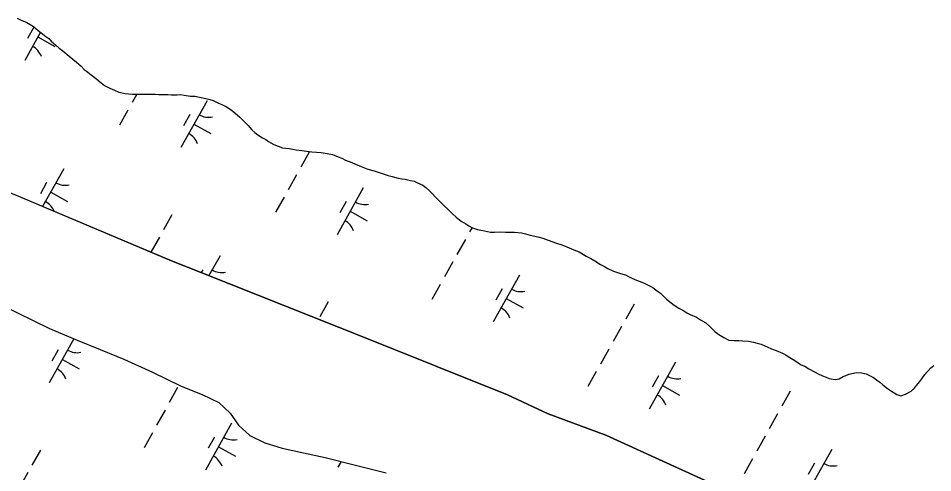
# Model space of a CAD drawing. Extents: x 3923531 to 3943530, y 207391 to 229799.
# Drawn here: x 3931241 to 3932091, y 219861 to 220284 of the extents above; entities that cross this region are included whole.
import ezdxf

# ---------------------------------------------------------------- set-up
doc = ezdxf.new("R2010")
doc.units = 0
doc.layers.add('V-TOPO-SHOR', color=7, linetype='Continuous')
doc.layers.add('V-WETL-SWMP', color=7, linetype='Continuous')

msp = doc.modelspace()

# ---------------------------------------------------------------- linework, layer by layer
at = {"layer": 'V-TOPO-SHOR'}
for points in [[(3931204.54, 220133.84), (3931383.06, 220058.46), (3931411.35, 220047.49), (3931564.23, 219986.48), (3931695.64, 219933.94), (3931733.53, 219916.03), (3931787.11, 219896.13), (3931889.78, 219849.54)], [(3931225.49, 220017.11), (3931269.79, 219995.7), (3931295.46, 219984.76), (3931316.73, 219976.08), (3931339, 219966.98), (3931365.67, 219955.02), (3931392.32, 219941.85), (3931411.78, 219933.99), (3931427.22, 219926.58), (3931437.8, 219916.8), (3931445.53, 219905.44), (3931456.11, 219895.86), (3931469.94, 219889.07), (3931486.21, 219884.07), (3931506.11, 219879.83), (3931526.21, 219875.6)], [(3931526.21, 219875.6), (3931554.34, 219868.45), (3931582.88, 219861.31)]]:
    msp.add_lwpolyline(points, dxfattribs=at)
at = {"layer": 'V-WETL-SWMP'}
for p, q in [((3931239.73, 220284.29), (3931243.47, 220282.67)), ((3931243.47, 220282.67), (3931248.79, 220280.44)), ((3931248.79, 220280.44), (3931251.93, 220278.43)), ((3931251.93, 220278.43), (3931254.88, 220276.62)), ((3931261.41, 220271.35), (3931246.71, 220245.04)), ((3931255.09, 220275.86), (3931249.24, 220265.39)), ((3931254.88, 220276.62), (3931259.2, 220273.01)), ((3931259.2, 220273.01), (3931262.14, 220270.8)), ((3931262.14, 220270.8), (3931266.26, 220267.4)), ((3931258.9, 220266.86), (3931274.61, 220258.08)), ((3931266.26, 220267.4), (3931269.01, 220265.39)), ((3931269.01, 220265.39), (3931271.36, 220262.99)), ((3931271.36, 220262.99), (3931275.67, 220259.19)), ((3931275.67, 220259.19), (3931278.81, 220256.58)), ((3931278.81, 220256.58), (3931282.15, 220253.98)), ((3931282.15, 220253.98), (3931288.03, 220248.97)), ((3931288.03, 220248.97), (3931291.36, 220246.17)), ((3931291.36, 220246.17), (3931294.89, 220243.36)), ((3931294.89, 220243.36), (3931299.21, 220239.75)), ((3931299.21, 220239.75), (3931301.95, 220236.76)), ((3931301.95, 220236.76), (3931305.48, 220234.15)), ((3931305.48, 220234.15), (3931308.62, 220231.74)), ((3931308.62, 220231.74), (3931313.72, 220227.54)), ((3931313.72, 220227.54), (3931317.84, 220224.13)), ((3931317.84, 220224.13), (3931320.98, 220221.72)), ((3931320.98, 220221.72), (3931325.9, 220219.3)), ((3931325.9, 220219.3), (3931330.24, 220217.47)), ((3931330.24, 220217.47), (3931334.37, 220215.65)), ((3931334.37, 220215.65), (3931340.1, 220214.4)), ((3931340.1, 220214.4), (3931343.26, 220213.98)), ((3931343.26, 220213.98), (3931346.62, 220213.74)), ((3931350.87, 220213.52), (3931346.54, 220205.78)), ((3931346.62, 220213.74), (3931351.36, 220213.5)), ((3931351.36, 220213.5), (3931354.73, 220213.66)), ((3931354.73, 220213.66), (3931358.29, 220213.62)), ((3931358.29, 220213.62), (3931364.03, 220213.76)), ((3931364.03, 220213.76), (3931367.98, 220213.72)), ((3931367.98, 220213.72), (3931371.34, 220213.49)), ((3931371.34, 220213.49), (3931376.49, 220213.43)), ((3931376.49, 220213.43), (3931379.85, 220213.2)), ((3931379.85, 220213.2), (3931383.21, 220213.17)), ((3931383.21, 220213.17), (3931388.35, 220213.11)), ((3931388.35, 220213.11), (3931391.52, 220213.28)), ((3931391.52, 220213.28), (3931395.08, 220212.85)), ((3931395.08, 220212.85), (3931400.8, 220211.8)), ((3931400.8, 220211.8), (3931404.96, 220211.75)), ((3931404.96, 220211.75), (3931409.1, 220210.72)), ((3931409.1, 220210.72), (3931415.22, 220209.67)), ((3931415.22, 220209.67), (3931418.78, 220208.84)), ((3931416.31, 220207.56), (3931391.92, 220163.91)), ((3931418.78, 220208.84), (3931421.93, 220207.62)), ((3931421.93, 220207.62), (3931426.85, 220205.4)), ((3931426.85, 220205.4), (3931430.01, 220204.18)), ((3931430.01, 220204.18), (3931434.33, 220201.95)), ((3931434.33, 220201.95), (3931438.66, 220199.14)), ((3931342.64, 220198.8), (3931334.84, 220184.83)), ((3931400.3, 220194.74), (3931394.45, 220184.26)), ((3931438.66, 220199.14), (3931442.19, 220196.33)), ((3931442.19, 220196.33), (3931446.89, 220192.13)), ((3931404.11, 220185.74), (3931419.83, 220176.96)), ((3931446.89, 220192.13), (3931450.02, 220188.73)), ((3931450.02, 220188.73), (3931452.38, 220186.53)), ((3931452.38, 220186.53), (3931454.53, 220184.34)), ((3931454.53, 220184.34), (3931458.05, 220180.54)), ((3931458.05, 220180.54), (3931460.79, 220177.94)), ((3931460.79, 220177.94), (3931463.54, 220175.74)), ((3931463.54, 220175.74), (3931467.87, 220173.12)), ((3931467.87, 220173.12), (3931470.81, 220171.31)), ((3931470.81, 220171.31), (3931473.57, 220169.7)), ((3931473.57, 220169.7), (3931478.48, 220166.88)), ((3931478.48, 220166.88), (3931482.42, 220165.25)), ((3931482.42, 220165.25), (3931486.56, 220163.83)), ((3931486.56, 220163.83), (3931492.49, 220162.97)), ((3931492.49, 220162.97), (3931495.85, 220162.34)), ((3931495.85, 220162.34), (3931499.01, 220161.92)), ((3931499.01, 220161.92), (3931504.54, 220161.07)), ((3931511.27, 220159.58), (3931503.46, 220145.61)), ((3931504.54, 220161.07), (3931508.89, 220160.63)), ((3931508.89, 220160.63), (3931513.83, 220159.98)), ((3931513.83, 220159.98), (3931522.32, 220159.3)), ((3931522.32, 220159.3), (3931528.05, 220158.45)), ((3931528.05, 220158.45), (3931532.79, 220157.41)), ((3931532.79, 220157.41), (3931538.11, 220155.38)), ((3931538.11, 220155.38), (3931541.46, 220153.96)), ((3931541.46, 220153.96), (3931545, 220152.34)), ((3931545, 220152.34), (3931550.91, 220149.9)), ((3931283.11, 220144.25), (3931263.4, 220108.98)), ((3931550.91, 220149.9), (3931554.46, 220148.48)), ((3931554.46, 220148.48), (3931559.58, 220146.45)), ((3931559.58, 220146.45), (3931562.54, 220145.23)), ((3931562.54, 220145.23), (3931565.69, 220143.82)), ((3931565.69, 220143.82), (3931571.61, 220142.37)), ((3931571.61, 220142.37), (3931575.35, 220141.14)), ((3931383.06, 220058.46), (3931204.54, 220133.84)), ((3931499.56, 220138.63), (3931491.76, 220124.66)), ((3931575.35, 220141.14), (3931580.87, 220139.11)), ((3931580.87, 220139.11), (3931584.62, 220137.88)), ((3931584.62, 220137.88), (3931588.37, 220137.05)), ((3931588.37, 220137.05), (3931593.89, 220135.61)), ((3931593.89, 220135.61), (3931597.45, 220134.98)), ((3931597.45, 220134.98), (3931600.61, 220134.55)), ((3931600.61, 220134.55), (3931605.54, 220133.31)), ((3931605.54, 220133.31), (3931608.9, 220132.69)), ((3931267.1, 220131.43), (3931261.25, 220120.95)), ((3931561.52, 220126.44), (3931537.14, 220082.79)), ((3931608.9, 220132.69), (3931612.05, 220131.27)), ((3931612.05, 220131.27), (3931616.93, 220128.84)), ((3931616.93, 220128.84), (3931619.6, 220126.84)), ((3931619.6, 220126.84), (3931623.52, 220123.24)), ((3931270.91, 220122.42), (3931286.63, 220113.65)), ((3931487.86, 220117.67), (3931480.05, 220103.71)), ((3931623.52, 220123.24), (3931625.87, 220120.84)), ((3931625.87, 220120.84), (3931628.41, 220118.04)), ((3931628.41, 220118.04), (3931632.13, 220114.44)), ((3931545.52, 220113.61), (3931539.67, 220103.14)), ((3931632.13, 220114.44), (3931634.48, 220112.04)), ((3931634.48, 220112.04), (3931636.83, 220109.65)), ((3931636.83, 220109.65), (3931640.36, 220106.44)), ((3931383.64, 220101.49), (3931375.84, 220087.52)), ((3931549.33, 220104.61), (3931565.04, 220095.83)), ((3931640.36, 220106.44), (3931644.47, 220102.25)), ((3931644.47, 220102.25), (3931647.8, 220099.24)), ((3931647.8, 220099.24), (3931652.51, 220095.44)), ((3931652.51, 220095.44), (3931656.84, 220092.82)), ((3931656.84, 220092.82), (3931659.79, 220091.01)), ((3931659.79, 220091.01), (3931663.13, 220089.39)), ((3931662.71, 220089.6), (3931660.38, 220085.44)), ((3931663.13, 220089.39), (3931667.86, 220087.76)), ((3931667.86, 220087.76), (3931671.02, 220086.94)), ((3931671.02, 220086.94), (3931674.38, 220086.31)), ((3931674.38, 220086.31), (3931679.9, 220085.26)), ((3931679.9, 220085.26), (3931683.66, 220085.22)), ((3931683.66, 220085.22), (3931687.82, 220085.38)), ((3931687.82, 220085.38), (3931693.95, 220085.12)), ((3931693.95, 220085.12), (3931698.1, 220085.07)), ((3931698.1, 220085.07), (3931702.26, 220085.23)), ((3931702.26, 220085.23), (3931708.58, 220084.57)), ((3931708.58, 220084.57), (3931712.33, 220083.74)), ((3931712.33, 220083.74), (3931716.67, 220082.51)), ((3931716.67, 220082.51), (3931723.78, 220080.85)), ((3931371.94, 220080.54), (3931364.13, 220066.57)), ((3931656.48, 220078.45), (3931648.68, 220064.49)), ((3931723.78, 220080.85), (3931728.51, 220079.62)), ((3931728.51, 220079.62), (3931733.44, 220077.78)), ((3931733.44, 220077.78), (3931741.32, 220074.93)), ((3931741.32, 220074.93), (3931746.06, 220073.3)), ((3931746.06, 220073.3), (3931752.95, 220070.66)), ((3931752.95, 220070.66), (3931757.48, 220068.83)), ((3931757.48, 220068.83), (3931762.21, 220066.8)), ((3931762.21, 220066.8), (3931768.9, 220062.78)), ((3931411.35, 220047.49), (3931383.06, 220058.46)), ((3931428.32, 220063.13), (3931418.08, 220044.8)), ((3931644.77, 220057.5), (3931636.97, 220043.53)), ((3931768.9, 220062.78), (3931773.03, 220060.56)), ((3931773.03, 220060.56), (3931776.76, 220058.54)), ((3931776.76, 220058.54), (3931782.27, 220055.12)), ((3931412.32, 220050.3), (3931410.85, 220047.68)), ((3931782.27, 220055.12), (3931785.81, 220053.3)), ((3931785.81, 220053.3), (3931788.96, 220051.29)), ((3931788.96, 220051.29), (3931794.27, 220048.86)), ((3931794.27, 220048.86), (3931797.82, 220047.64)), ((3931564.23, 219986.48), (3931411.35, 220047.49)), ((3931706.73, 220045.31), (3931682.35, 220001.66)), ((3931797.82, 220047.64), (3931800.78, 220046.82)), ((3931800.78, 220046.82), (3931805.32, 220045.58)), ((3931805.32, 220045.58), (3931808.86, 220043.77)), ((3931808.86, 220043.77), (3931813.98, 220041.14)), ((3931813.98, 220041.14), (3931822.05, 220038.09)), ((3931633.07, 220036.55), (3931625.27, 220022.58)), ((3931690.73, 220032.49), (3931684.88, 220022.01)), ((3931822.05, 220038.09), (3931827.17, 220035.66)), ((3931827.17, 220035.66), (3931830.91, 220033.84)), ((3931830.91, 220033.84), (3931835.23, 220030.44)), ((3931694.54, 220023.49), (3931710.26, 220014.71)), ((3931835.23, 220030.44), (3931837.98, 220028.43)), ((3931837.98, 220028.43), (3931840.33, 220026.03)), ((3931840.33, 220026.03), (3931843.66, 220022.83)), ((3931843.66, 220022.83), (3931847.78, 220019.43)), ((3931225.49, 220017.11), (3931269.79, 219995.7)), ((3931528.86, 220020.37), (3931521.05, 220006.4)), ((3931813.4, 220018.28), (3931805.59, 220004.31)), ((3931847.78, 220019.43), (3931850.52, 220017.22)), ((3931850.52, 220017.22), (3931854.85, 220014.6)), ((3931854.85, 220014.6), (3931858.59, 220012.59)), ((3931858.59, 220012.59), (3931862.52, 220010.17)), ((3931862.52, 220010.17), (3931865.67, 220008.56)), ((3931865.67, 220008.56), (3931871.58, 220006.04)), ((3931871.58, 220006.04), (3931875.11, 220003.59)), ((3931801.69, 219997.33), (3931793.89, 219983.36)), ((3931875.11, 220003.59), (3931880.23, 220000.77)), ((3931880.23, 220000.77), (3931884.15, 219997.17)), ((3931884.15, 219997.17), (3931888.45, 219992.77)), ((3931269.79, 219995.7), (3931295.46, 219984.76)), ((3931888.45, 219992.77), (3931892.18, 219989.96)), ((3931892.18, 219989.96), (3931896.9, 219987.15)), ((3931292.53, 219986.01), (3931269.53, 219944.83)), ((3931295.46, 219984.76), (3931316.73, 219976.08)), ((3931695.64, 219933.94), (3931564.23, 219986.48)), ((3931896.9, 219987.15), (3931901.43, 219984.72)), ((3931901.43, 219984.72), (3931906.37, 219984.28)), ((3931906.37, 219984.28), (3931910.92, 219984.23)), ((3931910.92, 219984.23), (3931914.28, 219984)), ((3931914.28, 219984), (3931919.82, 219983.74)), ((3931919.82, 219983.74), (3931924.55, 219982.7)), ((3931924.55, 219982.7), (3931927.91, 219981.88)), ((3931927.91, 219981.88), (3931931.66, 219980.85)), ((3931931.66, 219980.85), (3931937.17, 219978.42)), ((3931277.91, 219975.66), (3931272.06, 219965.18)), ((3931316.73, 219976.08), (3931339, 219966.98)), ((3931789.99, 219976.38), (3931782.18, 219962.41)), ((3931937.17, 219978.42), (3931941.31, 219976.6)), ((3931941.31, 219976.6), (3931945.44, 219974.97)), ((3931945.44, 219974.97), (3931951.35, 219972.54)), ((3931951.35, 219972.54), (3931954.7, 219970.72)), ((3931281.72, 219966.65), (3931297.44, 219957.88)), ((3931339, 219966.98), (3931365.67, 219955.02)), ((3931851.95, 219964.19), (3931827.56, 219920.54)), ((3931954.7, 219970.72), (3931958.24, 219968.71)), ((3931958.24, 219968.71), (3931962.96, 219965.89)), ((3931962.96, 219965.89), (3931966.1, 219963.68)), ((3931966.1, 219963.68), (3931968.85, 219961.87)), ((3931365.67, 219955.02), (3931392.32, 219941.85)), ((3931778.28, 219955.43), (3931770.48, 219941.46)), ((3931968.85, 219961.87), (3931972.79, 219960.05)), ((3931972.79, 219960.05), (3931975.34, 219958.44)), ((3931975.34, 219958.44), (3931981.84, 219955.01)), ((3931981.84, 219955.01), (3931984.59, 219953.4)), ((3932013.27, 219953.1), (3932020.01, 219954.61)), ((3932020.01, 219954.61), (3932024.96, 219954.36)), ((3932083.7, 219952.77), (3932086.1, 219955.51)), ((3932086.1, 219955.51), (3932089.5, 219958.84)), ((3932089.5, 219958.84), (3932092.29, 219961.18)), ((3931835.95, 219951.37), (3931830.09, 219940.89)), ((3931984.59, 219953.4), (3931988.72, 219951.57)), ((3931988.72, 219951.57), (3931992.08, 219950.35)), ((3931992.08, 219950.35), (3931994.83, 219949.14)), ((3931994.83, 219949.14), (3932000.36, 219948.09)), ((3932000.36, 219948.09), (3932004.13, 219948.84)), ((3932004.13, 219948.84), (3932007.71, 219950.78)), ((3932007.71, 219950.78), (3932013.27, 219953.1)), ((3932024.96, 219954.36), (3932029.1, 219953.33)), ((3932029.1, 219953.33), (3932035.99, 219949.9)), ((3932035.99, 219949.9), (3932038.94, 219947.89)), ((3932038.94, 219947.89), (3932041.88, 219945.48)), ((3932076.07, 219942.56), (3932079.08, 219946.29)), ((3932079.08, 219946.29), (3932081.08, 219948.84)), ((3932081.08, 219948.84), (3932083.7, 219952.77)), ((3931388.87, 219940.5), (3931381.07, 219926.53)), ((3931392.32, 219941.85), (3931411.78, 219933.99)), ((3931839.76, 219942.37), (3931855.47, 219933.59)), ((3932041.88, 219945.48), (3932044.82, 219943.08)), ((3932044.82, 219943.08), (3932048.94, 219939.67)), ((3932048.94, 219939.67), (3932051.69, 219937.87)), ((3932051.69, 219937.87), (3932057.59, 219934.05)), ((3932071.07, 219937.27), (3932074.07, 219940.01)), ((3932074.07, 219940.01), (3932076.07, 219942.56)), ((3931411.78, 219933.99), (3931427.22, 219926.58)), ((3931733.53, 219916.03), (3931695.64, 219933.94)), ((3931958.61, 219937.16), (3931950.81, 219923.19)), ((3932057.59, 219934.05), (3932061.53, 219933.02)), ((3932061.53, 219933.02), (3932065.9, 219934.35)), ((3932065.9, 219934.35), (3932071.07, 219937.27)), ((3931427.22, 219926.58), (3931437.8, 219916.8)), ((3931377.17, 219919.54), (3931369.37, 219905.58)), ((3931437.8, 219916.8), (3931445.54, 219905.44)), ((3931787.11, 219896.13), (3931733.53, 219916.03)), ((3931946.91, 219916.21), (3931939.1, 219902.24)), ((3931439.13, 219907.36), (3931414.74, 219863.7)), ((3931445.54, 219905.44), (3931456.11, 219895.86)), ((3931365.46, 219898.59), (3931357.66, 219884.62)), ((3931456.11, 219895.86), (3931469.94, 219889.07)), ((3931889.78, 219849.54), (3931787.11, 219896.13)), ((3931935.2, 219895.25), (3931927.4, 219881.29)), ((3931423.13, 219894.53), (3931417.27, 219884.05)), ((3931469.94, 219889.07), (3931486.21, 219884.07)), ((3931261.25, 219882.41), (3931253.45, 219868.44)), ((3931426.94, 219885.53), (3931442.65, 219876.75)), ((3931486.21, 219884.07), (3931506.11, 219879.83)), ((3931506.11, 219879.83), (3931526.21, 219875.6)), ((3931997.16, 219883.07), (3931972.78, 219839.42)), ((3931526.21, 219875.6), (3931554.34, 219868.45)), ((3931541.05, 219871.83), (3931537.99, 219866.36)), ((3931923.5, 219874.3), (3931915.69, 219860.33)), ((3931981.16, 219870.24), (3931975.31, 219859.77)), ((3931249.54, 219861.46), (3931241.74, 219847.49)), ((3931554.34, 219868.45), (3931582.88, 219861.31))]:
    msp.add_line(p, q, dxfattribs=at)
for centre, start, end in [((3931245.64, 220242.63), 20.03808, 61.58174), ((3931417.79, 220209.74), 240.03808, 281.58174), ((3931390.85, 220161.51), 20.03808, 61.58174), ((3931284.59, 220146.42), 240.03808, 281.58174), ((3931257.65, 220098.2), 20.81477, 61.58174), ((3931563.01, 220128.61), 240.03808, 281.58174), ((3931536.06, 220080.38), 20.03808, 61.58174), ((3931429.81, 220065.3), 240.03808, 281.58174), ((3931708.22, 220047.49), 240.03808, 281.58174), ((3931681.28, 219999.26), 20.03808, 61.58174), ((3931295.4, 219990.65), 240.03808, 281.58174), ((3931268.46, 219942.42), 20.03808, 61.58174), ((3931853.43, 219966.36), 240.03808, 281.58174), ((3931826.49, 219918.14), 20.03808, 61.58174), ((3931440.61, 219909.53), 240.03808, 281.58174), ((3931413.67, 219861.3), 20.03808, 61.58174), ((3931998.65, 219885.24), 240.03808, 281.58174)]:
    msp.add_arc(centre, 17.62, start, end, dxfattribs=at)

doc.saveas('drawing.dxf')
